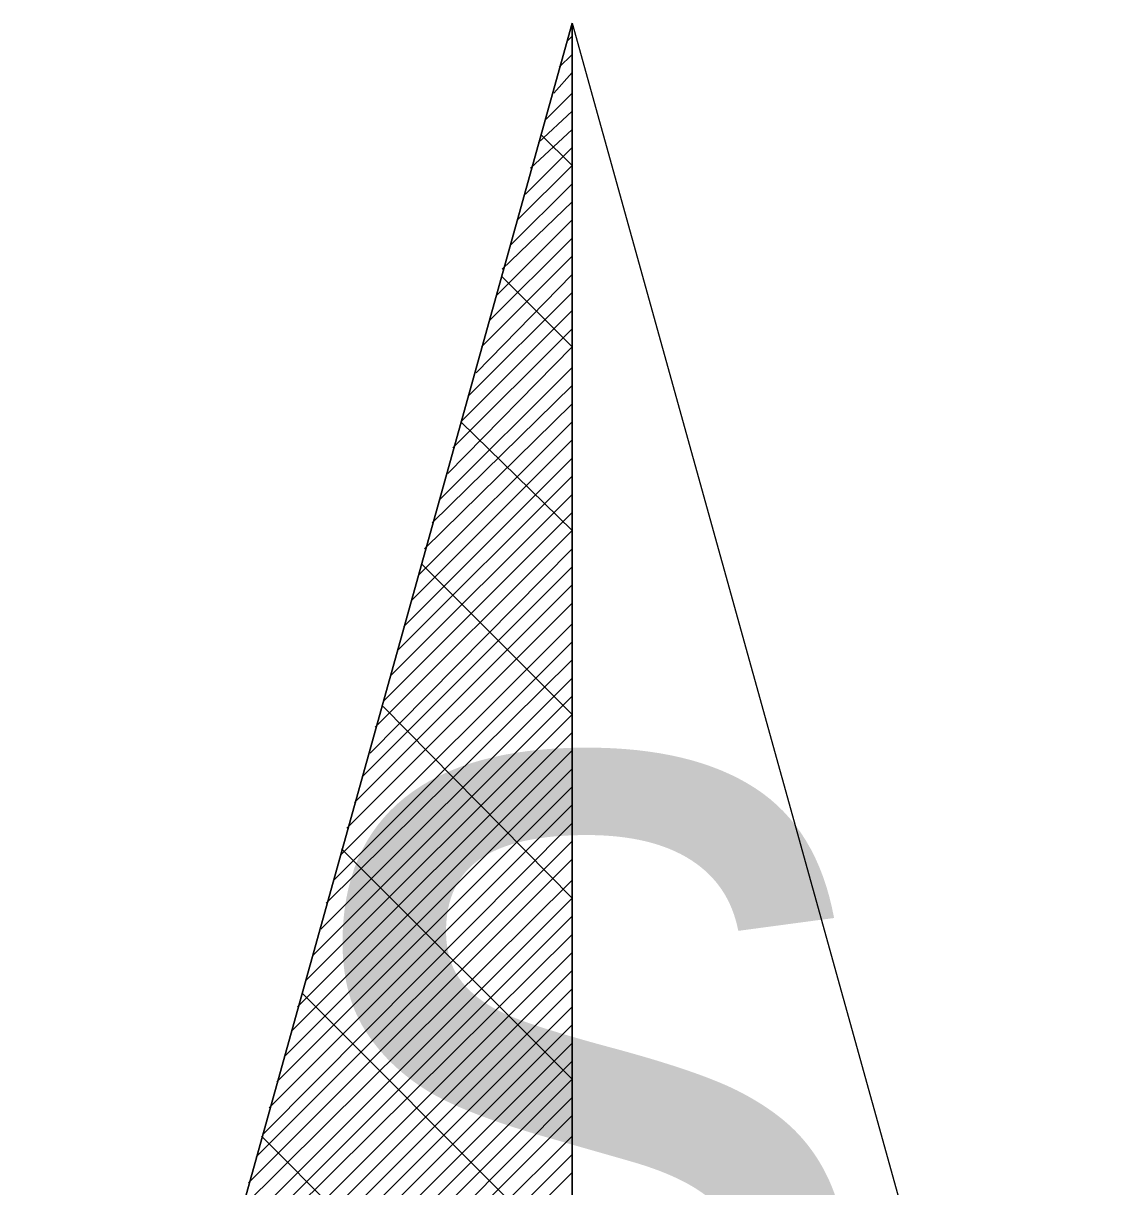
# Model space of a CAD drawing. Extents: x -729889 to -691139, y -995431 to -974354.
# Drawn here: x -725481.879 to -725481.141, y -978433.447 to -978432.665 of the extents above; entities that cross this region are included whole.
import ezdxf

# ---------------------------------------------------------------- set-up
doc = ezdxf.new("R2010")
doc.units = 0
doc.layers.add('Světelný bod se zemním svítidlem', color=7, linetype='Continuous')

# ---------------------------------------------------------------- blocks, each defined once
blk = doc.blocks.new('Světlo')
at = {"layer": 'Světelný bod se zemním svítidlem'}
for p, q in [((-0.3687, 0.3687), (0, 1.69391)), ((0, 1.69391), (-0.3687, 0.3687)), ((-0.29565, 0.6313), (0, 1.69391)), ((0, 1.69391), (0.3687, 0.3687)), ((0, 0), (0, 1.69391)), ((0, 1.69391), (0.29565, 0.6313)), ((0, 1.69391), (0, -1.30435)), ((-0.00348, 1.68174), (0, 1.68522)), ((-0.0087, 1.66435), (0, 1.67304)), ((-0.01217, 1.64696), (0, 1.66087)), ((-0.01739, 1.62957), (0, 1.64696)), ((-0.02261, 1.61391), (0, 1.63478)), ((-0.02783, 1.59652), (0, 1.62261)), ((0, 1.59826), (-0.02087, 1.61913)), ((-0.0313, 1.57913), (0, 1.61043)), ((-0.03652, 1.56174), (0, 1.59826)), ((-0.04174, 1.54435), (0, 1.58609)), ((-0.04696, 1.5287), (0, 1.57391)), ((-0.05043, 1.5113), (0, 1.56174)), ((-0.05565, 1.49391), (0, 1.54957)), ((-0.06087, 1.47652), (0, 1.53739)), ((-0.06435, 1.45913), (0, 1.52522)), ((0, 1.47652), (-0.04696, 1.52348)), ((-0.06957, 1.44348), (0, 1.51304)), ((-0.07478, 1.42609), (0, 1.50087)), ((-0.08, 1.4087), (0, 1.4887)), ((-0.08348, 1.3913), (0, 1.47652)), ((-0.0887, 1.37391), (0, 1.46261)), ((-0.09391, 1.35826), (0, 1.45043)), ((-0.09913, 1.34087), (0, 1.43826)), ((-0.10261, 1.32348), (0, 1.42609)), ((0, 1.35304), (-0.07478, 1.42609)), ((-0.10783, 1.30609), (0, 1.41391)), ((-0.11304, 1.2887), (0, 1.40174)), ((-0.11652, 1.27304), (0, 1.38957)), ((-0.12174, 1.25565), (0, 1.37739)), ((-0.12696, 1.23826), (0, 1.36522)), ((-0.13217, 1.22087), (0, 1.35304)), ((-0.13565, 1.20348), (0, 1.34087)), ((0, 1.22957), (-0.10087, 1.33043)), ((-0.14087, 1.18783), (0, 1.3287)), ((-0.14609, 1.17043), (0, 1.31652)), ((-0.1513, 1.15304), (0, 1.30435)), ((-0.15478, 1.13565), (0, 1.29043)), ((-0.16, 1.11826), (0, 1.27826)), ((-0.16522, 1.10261), (0, 1.26609)), ((-0.1687, 1.08522), (0, 1.25391)), ((-0.17391, 1.06783), (0, 1.24174)), ((-0.17913, 1.05043), (0, 1.22957)), ((0, 1.10609), (-0.12696, 1.23478)), ((-0.18435, 1.03304), (0, 1.21739)), ((-0.18783, 1.01739), (0, 1.20522)), ((-0.19304, 1), (0, 1.19304)), ((-0.19826, 0.98261), (0, 1.18087)), ((-0.20348, 0.96522), (0, 1.1687)), ((-0.20696, 0.94783), (0, 1.15652)), ((-0.21217, 0.93217), (0, 1.14435)), ((0, 0.98435), (-0.15478, 1.13913)), ((-0.21739, 0.91478), (0, 1.13217)), ((-0.22261, 0.89739), (0, 1.11826)), ((-0.22609, 0.88), (0, 1.10609)), ((-0.2313, 0.86261), (0, 1.09391)), ((-0.23652, 0.84696), (0, 1.08174)), ((-0.24, 0.82957), (0, 1.06957)), ((-0.24522, 0.81217), (0, 1.05739)), ((0, 1.05217), (0, 1.05043)), ((-0.25043, 0.79478), (0, 1.04522)), ((0, 0.86087), (-0.18087, 1.04174)), ((-0.25565, 0.77739), (0, 1.03304)), ((-0.25913, 0.76174), (0, 1.02087)), ((-0.26435, 0.74435), (0, 1.0087)), ((-0.26957, 0.72696), (0, 0.99652)), ((-0.27478, 0.70957), (0, 0.98435)), ((-0.27826, 0.69217), (0, 0.97217)), ((-0.28348, 0.67652), (0, 0.96)), ((-0.2887, 0.65913), (0, 0.94609)), ((0, 0.73739), (-0.2087, 0.94609)), ((-0.29217, 0.64174), (0, 0.93391)), ((-0.29739, 0.62435), (0, 0.92174))]:
    blk.add_line(p, q, dxfattribs=at)
blk.add_text('s', height=0.6087, dxfattribs=at).set_placement((-0.19392, 0.73244))

msp = doc.modelspace()

# ---------------------------------------------------------------- block references
at = {"layer": 'Světelný bod se zemním svítidlem', "xscale": 1.0005800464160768, "yscale": 1.0005800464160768}
msp.add_blockref('Světlo', (-725481.51, -978434.36), dxfattribs=at)

doc.saveas('drawing.dxf')
